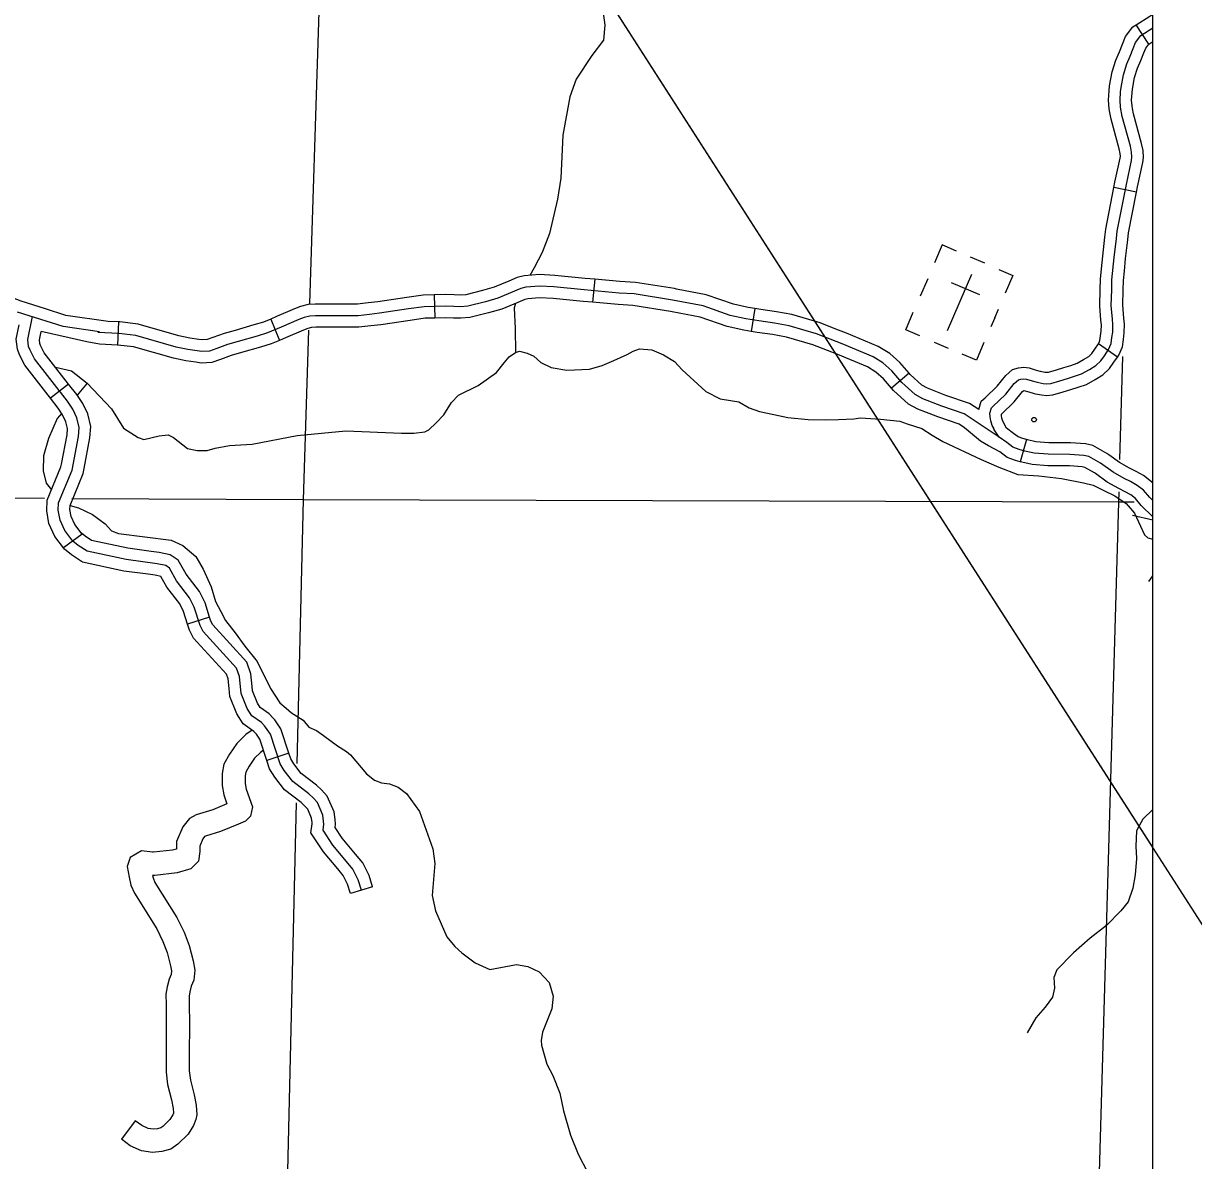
# Model space of a CAD drawing. Extents: x 0 to 3171, y 0 to 2059.
# Drawn here: x 1997.6 to 2124.2, y 864.8 to 987.9 of the extents above; entities that cross this region are included whole.
import ezdxf

# ---------------------------------------------------------------- set-up
doc = ezdxf.new("R2010")
doc.units = 0
for name, color, linetype in [('Default', 7, 'Continuous'), ('Level 35', 7, 'Continuous'), ('Level 38', 7, 'Continuous'), ('Level 45', 7, 'Continuous'), ('Level 46', 7, 'Continuous'), ('Level 5', 7, 'Continuous'), ('Level 57', 7, 'Continuous')]:
    doc.layers.add(name, color=color, linetype=linetype)

msp = doc.modelspace()

# ---------------------------------------------------------------- linework, layer by layer
at = {"layer": 'Default'}
msp.add_line((2119.81, 254.41), (2119.81, 1254.61), dxfattribs=at)
msp.add_lwpolyline([(2119.81, 1254.61), (1029.42, 1254.61), (1029.42, 254.41), (2119.81, 254.41)], close=True, dxfattribs=at)
msp.add_lwpolyline([(2119.81, 1254.61), (1029.42, 1254.61), (1029.42, 254.41), (2119.81, 254.41)], close=True, dxfattribs=at)
msp.add_lwpolyline([(2119.81, 1254.61), (1029.42, 1254.61), (1029.42, 254.41), (2119.81, 254.41)], close=True, dxfattribs=at)
for points in [[(1931.87, 1191.31), (2273.76, 658.86), (2637.04, 658.32)], [(1931.87, 1191.31), (2119.81, 898.62)]]:
    msp.add_lwpolyline(points, dxfattribs=at)
at = {"layer": 'Level 35'}
for points in [[(2060.33, 988.99), (2060.5, 987.67), (2060.37, 986.05), (2059.12, 984.37), (2057.41, 981.8), (2056.73, 979.9), (2055.95, 975.75), (2055.76, 971.11), (2055.39, 968.82), (2054.52, 965.11), (2053.74, 963.06), (2052.88, 961.4), (2052.41, 960.58)], [(2050.83, 957.54), (2050.71, 957.08), (2050.81, 954.84), (2050.84, 952.24)], [(2001.06, 950.64), (2002.78, 950.25), (2004.5, 948.92), (2007.11, 946.12), (2008.41, 944.05), (2010.01, 943.02), (2010.6, 942.82), (2012.29, 943.22), (2013.24, 943.3), (2013.84, 943.02), (2015.34, 941.84), (2016.39, 941.62), (2017.46, 941.61), (2018.32, 941.87), (2019.88, 942.18), (2022.35, 942.31), (2027.23, 943.23), (2032.49, 943.76), (2038.51, 943.5), (2039.84, 943.49), (2041.04, 943.65), (2041.47, 943.86), (2042.26, 944.62), (2043.07, 945.48), (2043.93, 946.82), (2044.69, 947.62), (2046.8, 948.66), (2048.78, 950.05), (2049.62, 951.12), (2050.16, 951.75), (2050.84, 952.24), (2051.29, 952.37), (2052.11, 952.17), (2052.84, 951.84), (2053.58, 951.14), (2054.69, 950.62), (2056.39, 950.31), (2058.85, 950.43), (2060.23, 950.82), (2061.47, 951.35), (2062.92, 952), (2063.59, 952.38), (2064.27, 952.64), (2065.59, 952.5), (2066.87, 951.96), (2068.07, 951.25), (2068.9, 950.34), (2071.46, 948.02), (2073, 947.22), (2075, 946.89), (2076.15, 946.25), (2077.24, 945.85), (2078.8, 945.51), (2080.33, 945.18), (2082.51, 944.99), (2084.43, 944.93), (2085.79, 944.96), (2087.45, 945.04), (2088.19, 945.16), (2090.34, 945.01), (2092.46, 944.78), (2093.22, 944.51), (2094.82, 944), (2095.94, 943.29), (2097.08, 942.6), (2101.26, 940.64), (2103.17, 939.81), (2105.23, 939.04), (2107.49, 938.89), (2109.94, 938.59)], [(2004.5, 948.92), (2003.4, 947.62)], [(2001.73, 945.67), (2001.23, 945.08), (2000.3, 942.92), (1999.76, 941.05), (1999.71, 939.42), (2000.05, 938.09), (2000.63, 937.38)], [(2109.94, 938.59), (2112.31, 938.11), (2113.38, 937.88), (2114.45, 937.34), (2115.7, 936.7), (2116.94, 935.89), (2117.85, 934.83), (2118.92, 932.49), (2119.3, 932.15), (2119.81, 932.01)], [(2002.63, 935.67), (2003.54, 935.4), (2005.06, 934.71), (2006.43, 933.68), (2007.1, 932.93)], [(2007.1, 932.93), (2007.86, 932.63), (2013.57, 931.91), (2014.84, 931.33), (2016.25, 930.15), (2017.03, 928.77), (2017.91, 926.85), (2018.39, 925.27), (2018.95, 924.19), (2019.47, 923.22), (2020.5, 921.89), (2021.56, 920.45), (2022.88, 918.78), (2024.32, 915.87), (2025.32, 914.31), (2026.01, 913.73), (2026.59, 913.24), (2027.85, 912.42), (2028.47, 911.66), (2029.31, 911.3), (2030.06, 910.76)], [(2030.06, 910.76), (2031.59, 909.67), (2032.55, 909.04), (2033, 908.68), (2034.73, 906.63), (2035.58, 905.92), (2036.35, 905.66), (2037.19, 905.54), (2038.16, 905.17), (2039.05, 904.51), (2040.46, 902.53), (2041.88, 898.49), (2042.13, 896.91), (2041.81, 893.45), (2042.19, 891.8), (2043.41, 888.99), (2044.27, 887.94), (2045.03, 887.26), (2046.48, 886.16), (2048.06, 885.45), (2050.96, 885.97), (2052.18, 885.76), (2053.41, 885.19), (2054.5, 884.04), (2054.92, 882.56), (2054.77, 881.17), (2053.77, 878.67), (2053.63, 877.75), (2053.67, 877.25)], [(2119.81, 902.77), (2118.76, 901.72), (2118.05, 900.46), (2117.98, 898.79), (2118.05, 897.44), (2117.91, 895.68), (2117.66, 894.23), (2117.16, 892.77), (2116.35, 891.78), (2114.83, 890.21), (2113.06, 888.83), (2111.25, 887.26), (2109.45, 885.39), (2109.13, 884.56), (2109.2, 883.43), (2108.97, 882.44), (2108.17, 881.35), (2107.17, 880.2), (2106.21, 878.57)], [(2053.67, 877.25), (2054.25, 875.21), (2054.9, 873.97), (2055.63, 872.06), (2056.03, 870.16), (2056.78, 867.51), (2057.61, 865.45), (2058.66, 863.44)]]:
    msp.add_lwpolyline(points, dxfattribs=at)
at = {"layer": 'Level 38'}
for points in [[(2119.81, 934.09), (2117.63, 934.59)], [(2119.39, 927.45), (2119.81, 928.07)]]:
    msp.add_lwpolyline(points, dxfattribs=at)
at = {"layer": 'Level 45'}
for p, q in [((2119.38, 985.61), (2118.03, 987.71)), ((2118.07, 969.6), (2115.62, 970.08)), ((2059.42, 960.16), (2059.19, 957.67)), ((2042.05, 958.46), (2042.1, 955.96)), ((2076.74, 956.98), (2076.36, 954.51)), ((2007.88, 955.54), (2007.78, 953.04)), ((2024.35, 955.85), (2025.31, 953.54)), ((2116, 951.74), (2113.95, 953.17)), ((2093.44, 949.99), (2091.54, 948.37)), ((2002.48, 948.81), (2000.5, 947.28)), ((2106.16, 942.81), (2105.48, 940.4)), ((2003.93, 932.57), (2001.93, 931.08)), ((2017.73, 923.57), (2015.34, 922.83)), ((2026.31, 908.85), (2023.93, 908.08)), ((2035.37, 894.4), (2032.98, 893.65))]:
    msp.add_line(p, q, dxfattribs=at)
for points in [[(2118.03, 987.71), (2119.49, 988.65), (2119.81, 988.85)], [(2102.64, 943.95), (2102.45, 944.31), (2102.29, 944.83), (2102.21, 945.25), (2102.19, 945.68), (2102.35, 946.25), (2102.52, 946.39), (2103.9, 947.73), (2104.82, 948.86), (2105.28, 949.27), (2105.54, 949.36), (2105.85, 949.39), (2106.15, 949.35), (2106.75, 949.16), (2107.3, 949.01), (2107.95, 948.87), (2108.32, 948.84), (2108.77, 948.87), (2109.76, 949.16), (2110.58, 949.42), (2111.36, 949.65), (2112.12, 949.92), (2112.97, 950.38), (2113.66, 950.82), (2114.19, 951.31), (2114.58, 951.88), (2115.04, 952.54), (2115.31, 953.19), (2115.4, 953.84), (2115.49, 954.44), (2115.51, 955.25), (2115.46, 955.85), (2115.33, 957.33), (2115.38, 959.03), (2115.4, 960.09), (2115.64, 962.52), (2115.88, 964.58), (2115.97, 965.38), (2116.96, 970.42), (2117.51, 973.03), (2117.56, 973.4), (2117.53, 973.93), (2117.4, 974.55), (2116.52, 977.78), (2116.34, 978.77), (2116.28, 979.54), (2116.34, 980.45), (2116.39, 980.93), (2116.65, 982.3), (2117.01, 983.46), (2117.38, 984.3), (2117.69, 985.14), (2117.96, 985.8), (2118.53, 986.55), (2119.81, 987.37)], [(2115.17, 978.2), (2115.09, 978.61), (2115.03, 979.53), (2115.09, 980.56), (2115.15, 981.11), (2115.43, 982.61), (2115.84, 983.89), (2116.22, 984.76), (2116.53, 985.6), (2116.87, 986.43), (2117.67, 987.48), (2118.03, 987.71)], [(2117.63, 978.65), (2117.58, 978.92), (2117.53, 979.54), (2117.58, 980.34), (2117.63, 980.74), (2117.86, 982), (2118.18, 983.02), (2118.54, 983.83), (2118.85, 984.68), (2119.06, 985.17), (2119.39, 985.62), (2119.38, 985.61)], [(2119.38, 985.61), (2119.81, 985.88)], [(2115.62, 970.08), (2115.73, 970.67), (2116.28, 973.25), (2116.31, 973.45), (2116.28, 973.76), (2116.18, 974.26), (2115.3, 977.5), (2115.17, 978.2)], [(2118.07, 969.6), (2118.18, 970.17), (2118.74, 972.81), (2118.82, 973.35), (2118.77, 974.1), (2118.61, 974.84), (2117.74, 978.06), (2117.63, 978.65)], [(2114.26, 961.27), (2114.4, 962.66), (2114.64, 964.72), (2114.73, 965.57), (2115.62, 970.08)], [(2116.75, 961.03), (2116.88, 962.39), (2117.12, 964.44), (2117.21, 965.19), (2118.07, 969.6)], [(2059.42, 960.16), (2058.4, 960.25), (2055.1, 960.57), (2053.43, 960.66), (2051.77, 960.53), (2051.04, 960.34), (2050.14, 959.96)], [(2068.27, 959.1), (2068.06, 959.14), (2063.82, 959.81), (2062.15, 959.91), (2059.42, 960.16)], [(2113.93, 953.14), (2114.1, 953.53), (2114.16, 954.02), (2114.25, 954.55), (2114.26, 955.21), (2114.21, 955.74), (2114.08, 957.29), (2114.13, 959.06), (2114.15, 960.16), (2114.26, 961.27)], [(2116, 951.74), (2116.14, 951.93), (2116.53, 952.86), (2116.64, 953.65), (2116.74, 954.34), (2116.76, 955.29), (2116.7, 955.96), (2116.58, 957.36), (2116.63, 959), (2116.65, 960.02), (2116.75, 961.03)], [(1999.99, 956.94), (1997.34, 957.77), (1996.1, 958.25), (1994.64, 958.8), (1993.53, 959.11), (1992.38, 959.27), (1991.39, 959.43)], [(2103.2, 943.08), (2099.42, 945.59), (2096.98, 946.42), (2094.92, 947.23), (2094.1, 947.67), (2092.65, 948.99), (2091.57, 950.26), (2090.61, 951.1), (2089.54, 951.77), (2086.19, 953.17), (2083.41, 954.26), (2080.46, 955.11), (2078.87, 955.39), (2077.2, 955.65), (2075.78, 955.86), (2074.08, 956.25), (2071.15, 957.27), (2067.85, 957.91), (2063.69, 958.57), (2062.06, 958.66), (2058.28, 959.01), (2055.01, 959.33), (2053.45, 959.41), (2051.98, 959.29), (2051.44, 959.15), (2048.95, 958.11), (2047.6, 957.73), (2045.69, 957.24), (2044.92, 957.18), (2044.18, 957.21), (2043.26, 957.23), (2040.95, 957.19), (2039.25, 956.95), (2036.12, 956.47), (2035.04, 956.36), (2033.81, 956.21), (2029.21, 956.21), (2028.58, 956.17), (2027.98, 956.02), (2027.41, 955.79), (2025.47, 954.97), (2023.99, 954.35), (2022.9, 954.01), (2020.84, 953.42), (2019.69, 953.09), (2018.5, 952.66), (2017.72, 952.39), (2016.88, 952.35), (2015.38, 952.55), (2014.11, 952.81), (2009.76, 954.06), (2007.91, 954.29), (2005.63, 954.38)], [(2050.14, 959.96), (2048.54, 959.29), (2047.28, 958.94), (2045.48, 958.48), (2044.9, 958.43), (2044.22, 958.46), (2043.26, 958.49), (2042.05, 958.46)], [(2076.74, 956.98), (2076.02, 957.09), (2074.43, 957.46), (2071.48, 958.48), (2068.27, 959.1)], [(2042.05, 958.46), (2040.85, 958.44), (2039.07, 958.19), (2035.96, 957.71), (2034.9, 957.6), (2033.74, 957.46), (2033.34, 957.46)], [(2051.1, 957.65), (2049.36, 956.93), (2047.93, 956.52), (2045.89, 956), (2044.94, 955.93), (2044.14, 955.96), (2043.26, 955.98), (2042.1, 955.96)], [(2059.19, 957.67), (2058.16, 957.76), (2054.91, 958.08), (2053.46, 958.16), (2052.19, 958.05), (2051.84, 957.96), (2051.1, 957.65)], [(2067.8, 956.64), (2067.63, 956.68), (2063.55, 957.33), (2061.97, 957.42), (2059.19, 957.67)], [(2005.83, 954.46), (2001.9, 955.03), (1996.93, 956.59)], [(2007.88, 955.54), (2006.76, 955.59), (2002.17, 956.25), (1999.99, 956.94)], [(2033.34, 957.46), (2029.17, 957.46), (2028.39, 957.41), (2027.59, 957.22), (2026.92, 956.94), (2024.99, 956.12), (2024.35, 955.85)], [(2076.36, 954.51), (2075.55, 954.64), (2073.74, 955.05), (2070.83, 956.06), (2067.8, 956.64)], [(2085.51, 954.77), (2083.82, 955.44), (2080.74, 956.33), (2079.08, 956.62), (2077.39, 956.89), (2076.74, 956.98)], [(2000.5, 947.28), (1997.72, 950.86), (1997.16, 951.97), (1996.93, 952.59), (1996.79, 953.69), (1997.11, 955.22)], [(2034.18, 894.02), (2033.82, 895.16), (2033.25, 896.29), (2032.57, 897.12), (2031.07, 898.91), (2030.01, 900.53), (2030.11, 901.19), (2030, 902.16), (2029.4, 903.51), (2028.93, 904.01), (2028.48, 904.46), (2026.74, 905.78), (2025.81, 906.98), (2025.37, 907.69), (2024.33, 910.92), (2023.8, 911.68), (2023.67, 911.82), (2023.36, 912.16), (2022.29, 912.91), (2021.8, 913.69), (2021.15, 915.31), (2020.97, 917.17), (2020.66, 918.07), (2017.03, 922.03), (2016.71, 922.66), (2016.08, 924.67), (2015.57, 925.68), (2014.16, 927.52), (2013.38, 928.88), (2012.98, 929.16), (2012.07, 929.35), (2008.69, 929.81), (2004.48, 930.71), (2003.52, 931.33), (2002.95, 931.81), (2002.08, 932.96), (2001.55, 934.09), (2001.35, 935.16), (2001.39, 935.96), (2002.85, 939.48), (2003.55, 943.15), (2003.62, 944.11), (2003.36, 945.16), (2002.92, 946.09), (2002.34, 946.95), (1998.78, 951.53), (1998.3, 952.48), (1998.15, 952.89), (1998.06, 953.64), (1998.57, 956.13)], [(2016.57, 953.65), (2015.59, 953.78), (2014.41, 954.03), (2010.02, 955.29), (2008.01, 955.54), (2007.88, 955.54)], [(2024.35, 955.85), (2023.56, 955.52), (2022.54, 955.21), (2020.5, 954.62), (2019.31, 954.28), (2018.08, 953.84), (2017.48, 953.63), (2016.93, 953.6), (2016.57, 953.65)], [(2042.1, 955.96), (2041.05, 955.94), (2039.43, 955.71), (2036.28, 955.23), (2035.19, 955.12), (2033.89, 954.96), (2033.34, 954.96)], [(2002.48, 948.81), (1999.84, 952.2), (1999.45, 952.98), (1999.37, 953.19), (1999.32, 953.59), (1999.51, 954.49)], [(2007.78, 953.04), (2005.83, 953.12), (2004.45, 953.4), (1999.51, 954.49)], [(2033.34, 954.96), (2029.24, 954.96), (2028.77, 954.93), (2028.37, 954.83), (2027.89, 954.64), (2025.96, 953.81), (2025.31, 953.54)], [(2084.6, 952.45), (2083.01, 953.07), (2080.18, 953.89), (2078.67, 954.16), (2077.01, 954.41), (2076.36, 954.51)], [(2093.44, 949.99), (2092.46, 951.14), (2091.36, 952.11), (2090.11, 952.89), (2086.66, 954.32), (2085.51, 954.77)], [(2016.24, 951.17), (2015.17, 951.31), (2013.81, 951.6), (2009.51, 952.83), (2007.81, 953.04), (2007.78, 953.04)], [(2025.31, 953.54), (2024.41, 953.17), (2023.25, 952.82), (2021.19, 952.22), (2020.08, 951.9), (2018.91, 951.48), (2017.96, 951.15), (2016.83, 951.09), (2016.24, 951.17)], [(2107.66, 950.21), (2108.13, 950.11), (2108.31, 950.09), (2108.54, 950.11), (2109.4, 950.36), (2110.21, 950.61), (2110.97, 950.84), (2111.62, 951.06), (2112.33, 951.46), (2112.9, 951.81), (2113.24, 952.13), (2113.55, 952.59), (2113.95, 953.17)], [(2091.54, 948.37), (2090.68, 949.38), (2089.86, 950.09), (2088.96, 950.66), (2085.72, 952.01), (2084.6, 952.45)], [(2107.13, 947.77), (2107.77, 947.63), (2108.32, 947.58), (2108.99, 947.64), (2110.12, 947.96), (2110.95, 948.22), (2111.74, 948.46), (2112.63, 948.77), (2113.6, 949.3), (2114.43, 949.82), (2115.15, 950.49), (2115.61, 951.17), (2116, 951.74)], [(2100.99, 946.05), (2099.98, 946.72), (2097.42, 947.59), (2095.45, 948.37), (2094.83, 948.7), (2093.55, 949.86), (2093.44, 949.99)], [(2100.99, 946.05), (2101.26, 946.95), (2101.67, 947.31), (2102.97, 948.58), (2103.92, 949.73), (2104.64, 950.38), (2105.27, 950.58), (2105.88, 950.65), (2106.43, 950.57), (2107.1, 950.36), (2107.6, 950.22), (2107.66, 950.21)], [(2004.16, 939.67), (2004.79, 942.98), (2004.89, 944.22), (2004.54, 945.59), (2004, 946.71), (2003.35, 947.68), (2002.48, 948.81)], [(2099.45, 944.07), (2098.86, 944.46), (2096.55, 945.25), (2094.4, 946.09), (2093.38, 946.64), (2091.75, 948.12), (2091.54, 948.37)], [(2104, 944.04), (2103.61, 944.79), (2103.5, 945.13), (2103.45, 945.4), (2103.45, 945.54), (2103.45, 945.55), (2104.82, 946.89), (2105.72, 947.99), (2105.87, 948.12), (2106.4, 947.96), (2107, 947.79), (2107.13, 947.77)], [(2001.7, 940.14), (2002.31, 943.31), (2002.36, 944), (2002.18, 944.74), (2001.83, 945.47), (2001.33, 946.22), (2000.5, 947.28)], [(2105.48, 940.4), (2104.96, 940.55), (2104.07, 940.88), (2103.26, 941.46), (2102.05, 942.13), (2101.18, 942.63), (2099.45, 944.07)], [(2119.81, 936.2), (2119.49, 936.52), (2118.83, 937.32), (2118.12, 937.85), (2117.42, 938.26), (2116.73, 938.6), (2115.54, 939.26), (2114.17, 940.25), (2112.9, 940.97), (2112.36, 941.09), (2110.85, 941.2), (2108.51, 941.21), (2106.97, 941.33), (2105.96, 941.56), (2105.35, 941.73), (2104.66, 941.99), (2104.01, 942.47), (2103.2, 943.08), (2102.6, 943.93)], [(2106.16, 942.81), (2105.74, 942.92), (2105.26, 943.1), (2104.75, 943.47), (2104, 944.04)], [(2115.08, 941.14), (2114.85, 941.31), (2113.35, 942.15), (2112.54, 942.33), (2110.9, 942.45), (2108.56, 942.46), (2107.16, 942.57), (2106.27, 942.77), (2106.16, 942.81)], [(2119.81, 938.1), (2119.7, 938.23), (2118.81, 938.9), (2118.02, 939.36), (2117.31, 939.71), (2116.21, 940.32), (2115.08, 941.14)], [(2001.93, 931.08), (2001, 932.32), (2000.35, 933.71), (2000.1, 935.08), (2000.16, 936.24), (2001.65, 939.84), (2001.7, 940.14)], [(2113.61, 939.12), (2113.5, 939.2), (2112.45, 939.79), (2112.18, 939.85), (2110.8, 939.95), (2108.46, 939.96), (2106.78, 940.09), (2105.66, 940.35), (2105.48, 940.4)], [(2003.93, 932.57), (2003.16, 933.61), (2002.75, 934.48), (2002.61, 935.24), (2002.63, 935.68), (2004.05, 939.12), (2004.16, 939.67)], [(2119.81, 934.44), (2118.57, 935.67), (2117.96, 936.41), (2117.43, 936.81), (2116.83, 937.15), (2116.15, 937.5), (2114.87, 938.21), (2113.61, 939.12)], [(2011.42, 930.7), (2008.9, 931.04), (2004.96, 931.88), (2004.26, 932.34), (2003.86, 932.67), (2003.93, 932.57)], [(2011.08, 928.22), (2008.47, 928.57), (2003.99, 929.53), (2002.78, 930.32), (2002.03, 930.94), (2001.93, 931.08)], [(2017.73, 923.57), (2017.24, 925.14), (2016.63, 926.35), (2015.21, 928.22), (2014.32, 929.75), (2013.48, 930.33), (2012.29, 930.58), (2011.42, 930.7)], [(2015.34, 922.83), (2014.92, 924.2), (2014.51, 925.02), (2013.12, 926.83), (2012.45, 927.99), (2011.86, 928.11), (2011.08, 928.22)], [(2022.33, 916.09), (2022.21, 917.44), (2021.76, 918.72), (2018.07, 922.75), (2017.87, 923.14), (2017.73, 923.57)], [(2019.84, 915.86), (2019.74, 916.91), (2019.57, 917.42), (2016, 921.31), (2015.55, 922.19), (2015.34, 922.83)], [(2023.93, 908.08), (2023.19, 910.36), (2022.81, 910.9), (2022.74, 910.99), (2022.53, 911.22), (2021.37, 912.02), (2020.68, 913.11), (2019.92, 915.01), (2019.84, 915.86)], [(2026.31, 908.85), (2025.46, 911.48), (2024.78, 912.46), (2024.6, 912.66), (2024.2, 913.1), (2023.21, 913.79), (2022.92, 914.26), (2022.38, 915.6), (2022.33, 916.09)], [(2031.31, 901.67), (2031.21, 902.5), (2030.46, 904.21), (2029.83, 904.88), (2029.31, 905.4), (2027.63, 906.67), (2026.84, 907.7), (2026.51, 908.23), (2026.31, 908.85)], [(2028.83, 901.37), (2028.78, 901.83), (2028.35, 902.81), (2028.04, 903.13), (2027.66, 903.51), (2025.85, 904.89), (2024.79, 906.27), (2024.22, 907.16), (2023.93, 908.08)], [(2032.98, 893.65), (2032.66, 894.69), (2032.2, 895.61), (2031.61, 896.32), (2030.06, 898.16), (2028.71, 900.24), (2028.85, 901.21), (2028.83, 901.37)], [(2035.37, 894.4), (2034.99, 895.63), (2034.31, 896.98), (2033.53, 897.92), (2032.07, 899.65), (2031.32, 900.81), (2031.37, 901.18), (2031.31, 901.67)]]:
    msp.add_lwpolyline(points, dxfattribs=at)
at = {"layer": 'Level 46'}
for points in [[(2022.34, 911.35), (2021.64, 910.88), (2020.67, 909.91), (2019.88, 908.76), (2019.28, 907.65), (2019.08, 906.64), (2019.08, 905.37), (2019.26, 904.34), (2019.61, 903.36), (2018.09, 902.74), (2016.28, 902.2), (2015.57, 901.77), (2014.82, 900.9), (2014.17, 899.28), (2014.17, 898.48), (2013.73, 898.35), (2011.67, 898.13), (2011.57, 898.13), (2010.38, 898.27), (2009.15, 897.58), (2008.81, 896.58), (2009.03, 895.42), (2009.22, 894.58), (2009.6, 893.69), (2012.01, 889.85), (2012.69, 888.46), (2013.15, 887.28), (2013.52, 885.85), (2013.62, 885.29), (2013.58, 884.91), (2013.37, 884.39), (2013.16, 883.55), (2013.01, 882.77), (2013.03, 881.62), (2013.05, 879.63), (2013.03, 876.19)], [(2023.58, 909.17), (2023.23, 908.94), (2022.6, 908.31), (2022.02, 907.45), (2021.66, 906.79), (2021.58, 906.4), (2021.58, 905.58), (2021.69, 904.97), (2022.37, 903.05), (2022.16, 902.05), (2021.63, 901.51), (2020.88, 901.18), (2018.92, 900.38), (2017.29, 899.89), (2017.2, 899.84), (2016.99, 899.59), (2016.67, 898.8), (2016.67, 898.23), (2016.52, 897.17), (2015.69, 896.34), (2014.23, 895.89), (2011.8, 895.63), (2011.55, 895.63), (2011.61, 895.36), (2011.82, 894.85), (2014.19, 891.07), (2014.98, 889.47), (2015.53, 888.05), (2015.96, 886.39), (2016.14, 885.37), (2016.02, 884.3), (2015.75, 883.62), (2015.6, 883.01), (2015.51, 882.56), (2015.53, 881.66), (2015.55, 879.64), (2015.53, 876.17)], [(2013.03, 876.19), (2013.02, 874.34), (2013.19, 873), (2013.61, 871.32), (2013.79, 870.41), (2013.83, 869.89), (2013.76, 869.7), (2013.44, 869.21), (2012.69, 868.46), (2012.45, 868.29), (2012.1, 868.19), (2011.65, 868.14), (2011.09, 868.24), (2010.39, 868.54), (2009.69, 869.06), (2008.19, 867.06)], [(2015.53, 876.17), (2015.52, 874.49), (2015.65, 873.47), (2016.05, 871.87), (2016.28, 870.74), (2016.35, 869.72), (2016.24, 869.2), (2016.01, 868.57), (2015.4, 867.63), (2014.31, 866.54), (2013.53, 865.99), (2012.57, 865.73), (2011.56, 865.62), (2010.38, 865.83), (2009.14, 866.35), (2008.19, 867.06)]]:
    msp.add_lwpolyline(points, dxfattribs=at)
at = {"layer": 'Level 5'}
for points in [[(2030.51, 1018.48), (2028.54, 957.53)], [(2028.44, 954.65), (2027.85, 936.28)], [(2116.53, 951.8), (2116.23, 940.63)], [(1999.86, 936.42), (1953.06, 936.65)], [(2027.85, 936.28), (2002.81, 936.4)], [(2027.85, 936.28), (2027.19, 907.73)], [(2116.1, 936.04), (2027.85, 936.28)], [(2116.1, 936.04), (2113.87, 858.47)], [(2116.13, 937.15), (2116.1, 936.04)], [(2117.81, 936.02), (2116.1, 936.04)], [(2027.09, 903.48), (2025.81, 848.3)]]:
    msp.add_lwpolyline(points, dxfattribs=at)
at = {"layer": 'Level 57'}
for p, q in [((2101.63, 961.89), (2100.1, 962.55)), ((2095.46, 960.22), (2094.64, 958.31)), ((2100.2, 960.69), (2097.56, 954.57)), ((2098.01, 959.82), (2101.08, 958.49)), ((2098.88, 957.63), (2098.88, 957.63)), ((2098.88, 957.63), (2098.88, 957.63)), ((2102.71, 955.98), (2103.11, 956.92)), ((2102.71, 955.98), (2102.29, 955.01)), ((2096.15, 953.36), (2097.68, 952.7))]:
    msp.add_line(p, q, dxfattribs=at)
for points in [[(2098.56, 963.21), (2097.03, 963.87), (2096.21, 961.95)], [(2103.15, 961.23), (2104.68, 960.57), (2103.86, 958.66)], [(2094.61, 954.02), (2093.08, 954.68), (2093.9, 956.6)], [(2101.55, 953.3), (2100.73, 951.39), (2099.2, 952.05)]]:
    msp.add_lwpolyline(points, dxfattribs=at)
msp.add_circle((2106.97, 944.96), 0.25, dxfattribs=at)

doc.saveas('drawing.dxf')
